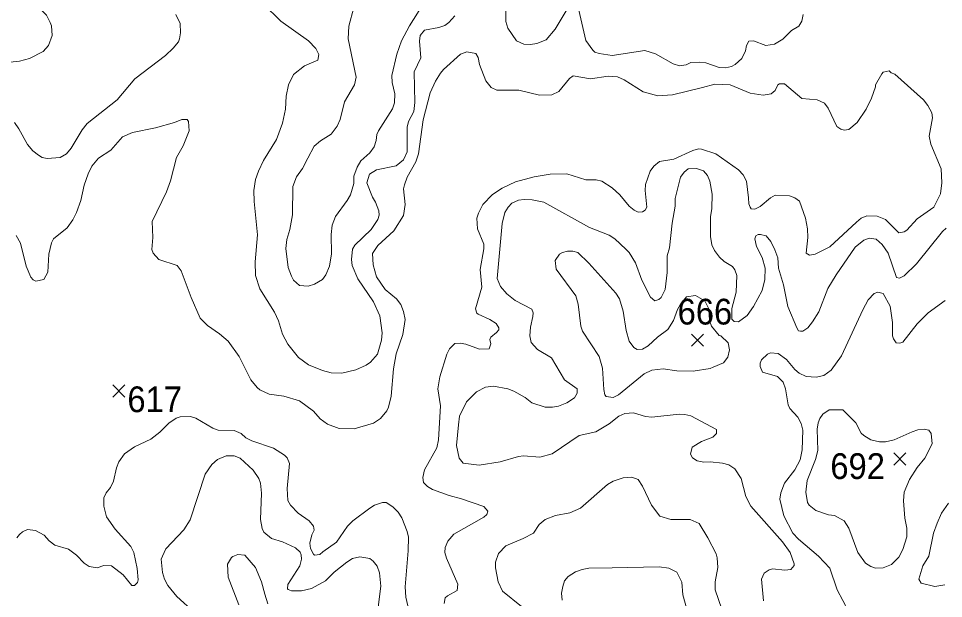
# Model space of a CAD drawing. Extents: x 294.2 to 320.3, y 7482.7 to 7510.7.
# Drawn here: x 305.694 to 308.568, y 7489.268 to 7491.07 of the extents above; entities that cross this region are included whole.
import ezdxf
from ezdxf.enums import TextEntityAlignment as Align

# ---------------------------------------------------------------- set-up
doc = ezdxf.new("R2010")
doc.units = 0
doc.header["$LTSCALE"] = 0.032
doc.layers.add('2', color=7, linetype='Continuous', lineweight=13)
doc.layers.add('21', color=7, linetype='Continuous', lineweight=25)
doc.layers.add('61', color=7, linetype='Continuous')

msp = doc.modelspace()

# ---------------------------------------------------------------- linework, layer by layer
at = {"layer": '2'}
for points in [[(305.7507, 7491.3348), (305.7469, 7491.3143), (305.7469, 7491.3009), (305.768, 7491.253), (305.7711, 7491.2224), (305.7648, 7491.1917), (305.7488, 7491.1611), (305.7443, 7491.1305), (305.7463, 7491.1177), (305.7514, 7491.11), (305.7807, 7491.08), (305.7928, 7491.0577), (305.7967, 7491.0475), (305.798, 7491.0168), (305.7871, 7490.9862), (305.7705, 7490.967), (305.7278, 7490.9453), (305.6971, 7490.937), (305.6665, 7490.9344)], [(307.0494, 7491.0781), (307.0309, 7491.057), (307.0187, 7491.0481), (306.9996, 7491.0417), (306.9549, 7491.034), (306.9415, 7491.0174), (306.9395, 7490.9989), (306.9434, 7490.9479), (306.9229, 7490.9038), (306.9255, 7490.8087), (306.9223, 7490.7805), (306.9057, 7490.7499), (306.9012, 7490.732), (306.9012, 7490.6554), (306.8904, 7490.6312), (306.8668, 7490.6126), (306.8061, 7490.5999), (306.7844, 7490.5858), (306.7761, 7490.5597), (306.7934, 7490.515), (306.8029, 7490.4996), (306.8131, 7490.4728), (306.8144, 7490.4588), (306.8106, 7490.446), (306.7895, 7490.4141), (306.7385, 7490.3655), (306.7321, 7490.3534), (306.7283, 7490.3209), (306.7301, 7490.303), (306.748, 7490.2608), (306.7972, 7490.1893), (306.817, 7490.1459), (306.824, 7490.0936), (306.8221, 7490.0706), (306.8093, 7490.0272), (306.7876, 7490.0029), (306.7742, 7489.9926), (306.7417, 7489.9786), (306.6983, 7489.9684), (306.6651, 7489.9697), (306.6382, 7489.976), (306.5948, 7489.9939), (306.5641, 7490.0169), (306.5309, 7490.0578), (306.5137, 7490.0897), (306.5022, 7490.1306), (306.4888, 7490.1574), (306.4435, 7490.2302), (306.43, 7490.2711), (306.4288, 7490.3145), (306.4364, 7490.3975), (306.4256, 7490.5009), (306.4249, 7490.5354), (306.4307, 7490.5699), (306.4397, 7490.5954), (306.455, 7490.6286), (306.4958, 7490.6937), (306.5143, 7490.7448), (306.5233, 7490.7882), (306.5258, 7490.8291), (306.5329, 7490.8636), (306.5488, 7490.8955), (306.5827, 7490.9223), (306.6235, 7490.9402), (306.6267, 7490.9581), (306.6178, 7490.9766), (306.5954, 7491.0002), (306.5093, 7491.0615), (306.4537, 7491.1151)], [(306.951, 7491.1139), (306.9089, 7491.0475), (306.884, 7491.0002), (306.8693, 7490.9593), (306.854, 7490.8929), (306.8547, 7490.8706), (306.8629, 7490.8355), (306.8617, 7490.8074), (306.8559, 7490.7895), (306.8125, 7490.7206), (306.8074, 7490.7097), (306.8055, 7490.6912), (306.7991, 7490.6708), (306.7857, 7490.6529), (306.757, 7490.6273), (306.7461, 7490.6082), (306.7359, 7490.5801), (306.7359, 7490.5577), (306.725, 7490.5226), (306.7155, 7490.5047), (306.6791, 7490.4549), (306.6688, 7490.4281), (306.665, 7490.3988), (306.6663, 7490.3387), (306.6599, 7490.3004), (306.6491, 7490.2736), (306.6382, 7490.2595), (306.614, 7490.2449), (306.5935, 7490.2385), (306.5667, 7490.241), (306.5482, 7490.257), (306.5418, 7490.2698), (306.5322, 7490.2966), (306.5245, 7490.3553), (306.5271, 7490.3834), (306.5373, 7490.4141), (306.545, 7490.4601), (306.5462, 7490.5482), (306.5578, 7490.5782), (306.5763, 7490.6037), (306.5929, 7490.6363), (306.6127, 7490.6733), (306.6318, 7490.6899), (306.665, 7490.711), (306.6842, 7490.7359), (306.6931, 7490.7563), (306.7065, 7490.8112), (306.7378, 7490.8636), (306.7429, 7490.8878), (306.718, 7491.0066), (306.7199, 7491.0462), (306.7359, 7491.1036)], [(307.405, 7491.1087), (307.3616, 7491.0372), (307.3329, 7491.0034), (307.3048, 7490.9919), (307.2844, 7490.9893), (307.2639, 7490.9906), (307.2416, 7491.0002), (307.2141, 7491.0398), (307.2084, 7491.0602), (307.2077, 7491.11)], [(307.6394, 7490.9702), (307.5385, 7490.9549), (307.4976, 7490.9613), (307.4848, 7490.9657), (307.4784, 7490.9715), (307.4567, 7491.0015), (307.435, 7491.096)], [(306.183, 7491.0826), (306.1964, 7491.0538), (306.197, 7491.0257), (306.1938, 7491.0066), (306.1907, 7490.9977), (306.1741, 7490.9772), (306.1511, 7490.9549), (306.0553, 7490.8827), (306.0004, 7490.8176), (305.9071, 7490.7435), (305.8912, 7490.7244), (305.8574, 7490.6669), (305.8427, 7490.6496), (305.8235, 7490.6382), (305.7827, 7490.635), (305.7673, 7490.6382), (305.7565, 7490.6452), (305.738, 7490.6592), (305.722, 7490.6784), (305.6952, 7490.7269), (305.6812, 7490.7467)], [(308.1322, 7491.0819), (308.1271, 7491.0615), (308.1182, 7491.0462), (308.0952, 7491.0328), (308.069, 7491.0059), (308.0429, 7490.9899), (308.0161, 7490.9855), (307.9777, 7491.0002), (307.9631, 7490.9989), (307.9554, 7490.9862), (307.9528, 7490.9695), (307.9407, 7490.9453), (307.9209, 7490.9268), (307.9088, 7490.9204), (307.8909, 7490.9166), (307.8705, 7490.9178), (307.8296, 7490.9319), (307.8092, 7490.9344)], [(306.893, 7490.5533), (306.9012, 7490.5775), (306.9281, 7490.6248), (306.9364, 7490.649), (306.951, 7490.755), (306.9734, 7490.8393), (306.9894, 7490.8751), (307.0053, 7490.8999), (307.0143, 7490.9114), (307.0673, 7490.9593), (307.0864, 7490.9664), (307.1152, 7490.9606), (307.1222, 7490.9491), (307.126, 7490.9274), (307.1458, 7490.8757), (307.1624, 7490.8559), (307.1803, 7490.8469), (307.2486, 7490.8469), (307.3125, 7490.8316), (307.3508, 7490.8329), (307.3725, 7490.8431), (307.4063, 7490.8833), (307.4172, 7490.8916), (307.4708, 7490.8827), (307.5257, 7490.891), (307.5551, 7490.8885), (307.5755, 7490.8795), (307.6343, 7490.8418), (307.6802, 7490.8297), (307.7262, 7490.8323), (307.8194, 7490.8559), (307.8577, 7490.8661), (307.905, 7490.8635), (307.9669, 7490.8374), (308.0071, 7490.8316), (308.032, 7490.8361), (308.0448, 7490.8463), (308.0531, 7490.8636), (308.0582, 7490.8674), (308.0735, 7490.8668), (308.1272, 7490.8214), (308.1757, 7490.8176), (308.198, 7490.8067), (308.2095, 7490.7908), (308.2363, 7490.7339), (308.2485, 7490.7256), (308.2593, 7490.7225), (308.274, 7490.725), (308.2995, 7490.7473), (308.3276, 7490.7882), (308.3442, 7490.8227), (308.357, 7490.8572), (308.357, 7490.8642), (308.3762, 7490.898), (308.3806, 7490.9031), (308.3991, 7490.9069), (308.4049, 7490.9006), (308.4164, 7490.8974), (308.5051, 7490.8169), (308.5191, 7490.7997), (308.5313, 7490.7767), (308.5332, 7490.7614), (308.523, 7490.704), (308.5281, 7490.6797), (308.56, 7490.6031), (308.5626, 7490.5597), (308.5581, 7490.5252), (308.5377, 7490.4843), (308.486, 7490.4472), (308.4541, 7490.4122), (308.4451, 7490.4071), (308.4285, 7490.4045), (308.3877, 7490.446), (308.3621, 7490.4556), (308.3295, 7490.4569), (308.3123, 7490.4492), (308.297, 7490.437), (308.2146, 7490.3604), (308.1693, 7490.3381), (308.1514, 7490.3349), (308.1412, 7490.3406), (308.1463, 7490.3898), (308.145, 7490.4166), (308.1386, 7490.4498), (308.1201, 7490.5028), (308.1055, 7490.513), (308.0889, 7490.5194), (308.0448, 7490.5207), (308.0307, 7490.513), (307.9982, 7490.4862), (307.9816, 7490.4773), (307.9707, 7490.4786), (307.9669, 7490.4837), (307.9631, 7490.4945), (307.9624, 7490.5124)], [(307.8092, 7490.9344), (307.783, 7490.9332), (307.7683, 7490.9255), (307.7479, 7490.9229), (307.7275, 7490.9286), (307.6732, 7490.96), (307.6394, 7490.9702)], [(305.6863, 7490.3962), (305.6996, 7490.3719), (305.7182, 7490.3004), (305.7322, 7490.266), (305.7393, 7490.2576), (305.7475, 7490.2538), (305.7731, 7490.2589), (305.7852, 7490.2819), (305.7877, 7490.3375), (305.7961, 7490.3732), (305.8031, 7490.3853), (305.8446, 7490.4192), (305.8631, 7490.4447), (305.8746, 7490.4677), (305.8873, 7490.5047), (305.8982, 7490.552), (305.9103, 7490.5877), (305.9218, 7490.6107), (305.9423, 7490.6356), (305.9812, 7490.6611), (306.017, 7490.7026), (306.0483, 7490.7161), (306.1198, 7490.7301), (306.1785, 7490.7467), (306.2015, 7490.7563), (306.2181, 7490.7556), (306.2219, 7490.7499), (306.2239, 7490.7206), (306.206, 7490.6746), (306.1843, 7490.6376), (306.1657, 7490.566), (306.1536, 7490.5316), (306.1089, 7490.4396), (306.1108, 7490.3898), (306.1083, 7490.3528), (306.1128, 7490.3413), (306.1294, 7490.3208), (306.1868, 7490.3023), (306.1996, 7490.2864), (306.2302, 7490.2034), (306.2583, 7490.1395), (306.2807, 7490.1159), (306.3184, 7490.0904), (306.3452, 7490.068), (306.3796, 7490.0195), (306.4154, 7489.948), (306.4358, 7489.9237), (306.4441, 7489.916), (306.4722, 7489.9033), (306.5182, 7489.8963), (306.5667, 7489.8822), (306.6107, 7489.8503), (306.6312, 7489.8267), (306.6536, 7489.8094), (306.6906, 7489.796), (306.7366, 7489.7954), (306.7966, 7489.8133), (306.8182, 7489.8273), (306.8381, 7489.8509), (306.8438, 7489.8624), (306.8514, 7489.8969), (306.8591, 7489.9812), (306.8668, 7490.0284), (306.8879, 7490.0885), (306.8949, 7490.1344), (306.8904, 7490.16), (306.8821, 7490.1817), (306.868, 7490.1989), (306.8329, 7490.2283), (306.8061, 7490.2672), (306.7953, 7490.3043), (306.7934, 7490.34)], [(307.8066, 7490.665), (307.7888, 7490.6599), (307.73, 7490.6331), (307.6859, 7490.6254), (307.6674, 7490.6107), (307.6566, 7490.5954), (307.6419, 7490.5545), (307.6406, 7490.5354), (307.6457, 7490.4843), (307.6412, 7490.4741), (307.633, 7490.469), (307.6195, 7490.4683), (307.6068, 7490.4741), (307.5914, 7490.4869), (307.5621, 7490.522), (307.5385, 7490.5437), (307.5066, 7490.5641), (307.4887, 7490.5692), (307.4568, 7490.5692), (307.398, 7490.5871), (307.3457, 7490.5864), (307.2959, 7490.5782), (307.2384, 7490.5622), (307.1969, 7490.5424), (307.1662, 7490.5233), (307.1369, 7490.492), (307.1228, 7490.4652), (307.1183, 7490.4498), (307.1196, 7490.4166), (307.1394, 7490.3694), (307.14, 7490.3541), (307.1285, 7490.2902), (307.133, 7490.2353), (307.1139, 7490.1676), (307.1177, 7490.1548), (307.1222, 7490.151), (307.1586, 7490.1351), (307.1784, 7490.1223), (307.186, 7490.1095), (307.186, 7490.1031), (307.179, 7490.0948), (307.1618, 7490.0801), (307.1579, 7490.0731), (307.1617, 7490.0591), (307.156, 7490.0437), (307.126, 7490.0424), (307.0832, 7490.0578), (307.066, 7490.0616), (307.0494, 7490.0603), (307.0334, 7490.0438), (307.0245, 7490.0272), (307.0034, 7489.9569), (306.997, 7489.9199), (307.0047, 7489.8663), (306.999, 7489.7616), (306.9939, 7489.736), (306.9555, 7489.6683), (306.9504, 7489.6441), (306.9523, 7489.6287), (306.9645, 7489.6166), (306.9805, 7489.607), (307.0315, 7489.5878), (307.0698, 7489.5776), (307.14, 7489.554), (307.1522, 7489.54), (307.149, 7489.5291), (307.1394, 7489.5208), (307.0462, 7489.4678), (307.0277, 7489.4462), (307.0194, 7489.4263), (307.0187, 7489.4117), (307.0232, 7489.3938), (307.059, 7489.3133), (307.0564, 7489.2929), (307.0264, 7489.2763), (307.02, 7489.2699), (307.0168, 7489.2533)], [(307.9624, 7490.5124), (307.9554, 7490.5648), (307.9452, 7490.5839), (307.9305, 7490.5999), (307.8603, 7490.6497), (307.8156, 7490.6643), (307.8066, 7490.665)], [(307.6611, 7489.8317), (307.6419, 7489.8337), (307.6049, 7489.8445), (307.5781, 7489.8432), (307.5589, 7489.835), (307.5289, 7489.8107), (307.4874, 7489.7865), (307.4357, 7489.7743), (307.3521, 7489.7175), (307.3137, 7489.7073), (307.2633, 7489.7117), (307.2473, 7489.7098), (307.1899, 7489.6926), (307.1248, 7489.6823), (307.0756, 7489.6887), (307.0628, 7489.7047), (307.0552, 7489.7437), (307.0609, 7489.8075), (307.0641, 7489.8343), (307.0858, 7489.8796), (307.1171, 7489.9103), (307.1445, 7489.9243), (307.1694, 7489.9275), (307.2147, 7489.9193), (307.2333, 7489.9122), (307.2677, 7489.8924), (307.2888, 7489.8764), (307.3303, 7489.8631), (307.3533, 7489.8624), (307.3712, 7489.8656), (307.398, 7489.8764), (307.421, 7489.8918), (307.4293, 7489.9058), (307.4293, 7489.9199), (307.3903, 7489.948), (307.3495, 7490.0163), (307.3067, 7490.0418), (307.2869, 7490.0635), (307.2824, 7490.0846), (307.285, 7490.1114), (307.292, 7490.1446), (307.2927, 7490.1561), (307.2888, 7490.167), (307.2371, 7490.1944), (307.2116, 7490.2149), (307.1918, 7490.2379), (307.1809, 7490.2621), (307.1962, 7490.4332), (307.2052, 7490.4677), (307.2154, 7490.4843), (307.2269, 7490.4958), (307.2473, 7490.506), (307.2652, 7490.5079), (307.2895, 7490.5067), (307.3265, 7490.499), (307.4682, 7490.4204), (307.5289, 7490.3968), (307.5467, 7490.3853), (307.5812, 7490.3534), (307.5908, 7490.3432), (307.6106, 7490.3107), (307.6304, 7490.257), (307.6572, 7490.2046), (307.6706, 7490.1925), (307.6834, 7490.197), (307.6904, 7490.2034), (307.7032, 7490.2276), (307.7096, 7490.2813), (307.7096, 7490.3324), (307.7166, 7490.3579), (307.7243, 7490.4345), (307.7338, 7490.4869), (307.7345, 7490.5111), (307.7511, 7490.5775), (307.7619, 7490.5928), (307.7747, 7490.6024), (307.8003, 7490.6037), (307.822, 7490.5966), (307.8341, 7490.5826), (307.8418, 7490.5648), (307.8487, 7490.5239), (307.8475, 7490.4792), (307.8436, 7490.4537), (307.8436, 7490.3924), (307.8481, 7490.3668), (307.8564, 7490.349), (307.8717, 7490.3285), (307.8858, 7490.3151), (307.912, 7490.2998), (307.9196, 7490.2889), (307.9254, 7490.2711), (307.9241, 7490.22), (307.91, 7490.1695), (307.91, 7490.1356), (307.9172, 7490.1286)], [(306.7934, 7490.34), (306.8099, 7490.3649), (306.8598, 7490.4103), (306.8904, 7490.4575), (306.8949, 7490.492), (306.8904, 7490.5405), (306.893, 7490.5533)], [(308.0135, 7490.2941), (308.0045, 7490.3273), (307.9867, 7490.3617), (307.9815, 7490.3853), (307.9848, 7490.3943), (307.9918, 7490.3994), (307.9995, 7490.3994), (308.0173, 7490.3949), (308.0313, 7490.3771), (308.0441, 7490.3515), (308.0531, 7490.326), (308.0556, 7490.2941), (308.0703, 7490.243), (308.0844, 7490.1753), (308.1118, 7490.1089), (308.1176, 7490.0999), (308.1233, 7490.0986), (308.1303, 7490.0986), (308.1463, 7490.1095), (308.161, 7490.1274), (308.1801, 7490.1587), (308.2082, 7490.2308), (308.2338, 7490.2736), (308.2938, 7490.3598), (308.32, 7490.3815), (308.3366, 7490.3879), (308.3589, 7490.3847), (308.3774, 7490.3674), (308.396, 7490.3413), (308.4221, 7490.2653), (308.4311, 7490.2628), (308.4451, 7490.2704), (308.4834, 7490.3081), (308.5645, 7490.4083), (308.576, 7490.4185)], [(307.9172, 7490.1286), (307.9311, 7490.128), (307.958, 7490.1478), (307.9777, 7490.1753), (308.0045, 7490.2251), (308.0122, 7490.2596), (308.0135, 7490.2941)], [(308.0594, 7489.5764), (308.062, 7489.5968), (308.0742, 7489.6262), (308.1061, 7489.6677), (308.122, 7489.699), (308.1291, 7489.7296), (308.1303, 7489.7909), (308.1252, 7489.8114), (308.115, 7489.8318), (308.0908, 7489.8586), (308.085, 7489.8701), (308.0773, 7489.9199), (308.0691, 7489.9403), (308.0518, 7489.9582), (308.0058, 7489.9716), (307.9981, 7489.9889), (307.9981, 7489.9991), (308.0027, 7490.0093), (308.0205, 7490.0271), (308.0301, 7490.0316), (308.0537, 7490.0291), (308.0799, 7490.0105), (308.1054, 7489.9799), (308.1195, 7489.9684), (308.1412, 7489.9576), (308.1719, 7489.9556), (308.1961, 7489.9607), (308.2185, 7489.978), (308.2504, 7490.0221), (308.3168, 7490.1651), (308.334, 7490.1957), (308.3525, 7490.2155), (308.3634, 7490.2193), (308.3806, 7490.2155), (308.4023, 7490.1766), (308.4093, 7490.1255), (308.4093, 7490.0846), (308.4126, 7490.0744), (308.4202, 7490.0623), (308.4324, 7490.0616), (308.4413, 7490.0648), (308.486, 7490.1217), (308.5198, 7490.1555), (308.5734, 7490.1944)], [(306.7851, 7489.5489), (306.7327, 7489.51), (306.7161, 7489.4927), (306.6816, 7489.4436), (306.6395, 7489.4129), (306.6299, 7489.4046), (306.6133, 7489.4027), (306.6101, 7489.4065), (306.6012, 7489.4232), (306.5986, 7489.4398), (306.605, 7489.4666), (306.6126, 7489.4806), (306.6108, 7489.4934), (306.5974, 7489.51), (306.5629, 7489.5329), (306.5386, 7489.5585), (306.5309, 7489.5726), (306.529, 7489.6096), (306.536, 7489.6875), (306.529, 7489.7053), (306.5208, 7489.7137), (306.4863, 7489.7354), (306.4186, 7489.7577), (306.4001, 7489.7673), (306.3854, 7489.7807), (306.3636, 7489.7903), (306.3139, 7489.7909), (306.2973, 7489.7973), (306.2449, 7489.8286), (306.2283, 7489.8337), (306.1964, 7489.8324), (306.1836, 7489.8286), (306.1607, 7489.8126), (306.1332, 7489.7845), (306.1051, 7489.7628), (306.0547, 7489.7398), (306.0234, 7489.7175), (306.0055, 7489.6926), (305.9984, 7489.6747), (305.9889, 7489.6326), (305.9793, 7489.6128), (305.9659, 7489.5968), (305.9595, 7489.5815), (305.9595, 7489.5547), (305.9672, 7489.5215), (305.994, 7489.4838), (306.0425, 7489.4296), (306.0527, 7489.4117), (306.063, 7489.3619), (306.0655, 7489.3261), (306.0636, 7489.3178), (306.0547, 7489.3089), (306.0463, 7489.3089), (306.0189, 7489.3414), (305.9825, 7489.3695), (305.9589, 7489.3708), (305.9385, 7489.3638), (305.9135, 7489.3682), (305.8976, 7489.3785), (305.8739, 7489.4034), (305.8491, 7489.4212), (305.8063, 7489.434), (305.789, 7489.4474), (305.7737, 7489.4647), (305.7469, 7489.48), (305.7214, 7489.4831), (305.7061, 7489.4755), (305.6971, 7489.4672), (305.6888, 7489.457)], [(307.8513, 7489.7698), (307.8628, 7489.7807), (307.8628, 7489.7928), (307.7824, 7489.8356), (307.7645, 7489.8394), (307.7466, 7489.8407), (307.6611, 7489.8317)], [(308.009, 7489.261), (308.002, 7489.328), (308.0103, 7489.3472), (308.0263, 7489.3574), (308.0365, 7489.3606), (308.0748, 7489.3561), (308.0933, 7489.358), (308.1035, 7489.3708), (308.1035, 7489.3759), (308.0914, 7489.4117), (308.0678, 7489.4442), (307.9688, 7489.5553), (307.9541, 7489.5853), (307.9388, 7489.6415), (307.919, 7489.6709), (307.9011, 7489.683), (307.8807, 7489.6887), (307.8424, 7489.6932), (307.8232, 7489.6913), (307.8028, 7489.6964), (307.7875, 7489.7053), (307.7817, 7489.7169), (307.7868, 7489.7379), (307.8156, 7489.7558), (307.8513, 7489.7698)], [(306.2404, 7489.2252), (306.1855, 7489.275), (306.1581, 7489.3082), (306.1472, 7489.3287), (306.1408, 7489.3491), (306.1376, 7489.39), (306.1409, 7489.4002), (306.1517, 7489.4225), (306.2079, 7489.4819), (306.2277, 7489.5126), (306.2743, 7489.6543), (306.2941, 7489.6849), (306.3126, 7489.6996), (306.3388, 7489.7117), (306.3637, 7489.7117), (306.3828, 7489.7041), (306.4231, 7489.6671), (306.4409, 7489.6409), (306.4454, 7489.6262), (306.4486, 7489.5956), (306.446, 7489.5138), (306.4505, 7489.4857), (306.4556, 7489.4742), (306.4799, 7489.4551), (306.5137, 7489.4442), (306.5546, 7489.4257), (306.5692, 7489.4123), (306.5725, 7489.404), (306.5731, 7489.39)], [(307.2562, 7489.2437), (307.1975, 7489.291), (307.1841, 7489.3197), (307.1758, 7489.3632), (307.1758, 7489.381), (307.1854, 7489.4078), (307.2078, 7489.4321), (307.2614, 7489.4544), (307.2939, 7489.4716), (307.3118, 7489.4985), (307.3303, 7489.5138), (307.3623, 7489.526), (307.407, 7489.5342), (307.4402, 7489.5489), (307.5238, 7489.6223), (307.541, 7489.6332), (307.573, 7489.6428), (307.5998, 7489.6453), (307.6196, 7489.6383), (307.6329, 7489.6173), (307.6604, 7489.5585), (307.6866, 7489.524), (307.7211, 7489.5138), (307.7811, 7489.5132), (307.8085, 7489.501), (307.836, 7489.4564), (307.8615, 7489.4072), (307.8647, 7489.3951), (307.8666, 7489.3644), (307.8583, 7489.3197), (307.8583, 7489.2955), (307.8794, 7489.2355)], [(308.2376, 7489.2955), (308.2146, 7489.3625), (308.1795, 7489.4002), (308.1169, 7489.4525), (308.0997, 7489.4717), (308.0716, 7489.5253), (308.0594, 7489.5764)], [(306.8846, 7489.5189), (306.8738, 7489.5362), (306.8565, 7489.5534), (306.8361, 7489.5661), (306.8247, 7489.5661), (306.8004, 7489.5579), (306.7851, 7489.5489)], [(308.583, 7489.5649), (308.562, 7489.533), (308.5479, 7489.5023), (308.537, 7489.4717), (308.5217, 7489.4002), (308.5032, 7489.3695), (308.491, 7489.3287), (308.4981, 7489.3159), (308.5409, 7489.3056), (308.5715, 7489.3108)], [(306.9076, 7489.2278), (306.8974, 7489.2725), (306.8949, 7489.3044), (306.9045, 7489.4168), (306.9051, 7489.4589), (306.9012, 7489.4768), (306.8846, 7489.5189)], [(306.3784, 7489.2482), (306.3458, 7489.3351), (306.3432, 7489.3746), (306.3554, 7489.3957), (306.3598, 7489.3983), (306.3758, 7489.4052), (306.3969, 7489.4034), (306.43, 7489.3644), (306.4492, 7489.3197), (306.4588, 7489.282), (306.4688, 7489.2514)], [(306.5731, 7489.2923), (306.6038, 7489.2993), (306.6478, 7489.3235), (306.6746, 7489.3497), (306.7136, 7489.381), (306.7315, 7489.3925), (306.7544, 7489.3976), (306.7857, 7489.3925), (306.7959, 7489.3848), (306.808, 7489.3683), (306.8157, 7489.3478), (306.8195, 7489.307), (306.8087, 7489.2163)], [(306.5731, 7489.39), (306.568, 7489.3695), (306.5309, 7489.3114), (306.5296, 7489.2986), (306.5322, 7489.2961), (306.5425, 7489.2923), (306.5731, 7489.2923)], [(307.3833, 7489.2635), (307.3814, 7489.2853), (307.3846, 7489.3057), (307.3903, 7489.3229), (307.4018, 7489.3363), (307.4248, 7489.3516), (307.4453, 7489.3587), (307.4657, 7489.3625), (307.5385, 7489.3631), (307.6841, 7489.3669), (307.7147, 7489.3625), (307.739, 7489.3504), (307.7549, 7489.3191), (307.7581, 7489.2801), (307.7811, 7489.1984)], [(308.2721, 7489.2291), (308.2376, 7489.2955)]]:
    msp.add_lwpolyline(points, dxfattribs=at)
for points in [[(307.8526, 7489.9869), (307.8424, 7489.9824), (307.79, 7489.9748), (307.739, 7489.9754), (307.6968, 7489.9812), (307.6611, 7489.9773), (307.6374, 7489.9658), (307.5582, 7489.9007), (307.541, 7489.893), (307.5199, 7489.8962), (307.5155, 7489.9014), (307.5123, 7489.9173), (307.5085, 7489.9838), (307.4983, 7490.0195), (307.4459, 7490.0987), (307.4414, 7490.114), (307.4331, 7490.183), (307.4255, 7490.2085), (307.3648, 7490.2915), (307.3616, 7490.3183), (307.375, 7490.3375), (307.3839, 7490.3432), (307.3993, 7490.3476), (307.4159, 7490.3476), (307.4312, 7490.3425), (307.4663, 7490.3094), (307.5499, 7490.2168), (307.5614, 7490.1995), (307.5723, 7490.1612), (307.5819, 7490.1012), (307.5908, 7490.068), (307.6055, 7490.0482), (307.6164, 7490.0418), (307.633, 7490.0431), (307.6502, 7490.0527), (307.6789, 7490.0801), (307.7115, 7490.1038), (307.7294, 7490.1319), (307.7409, 7490.1664), (307.7504, 7490.183), (307.7696, 7490.2053), (307.7977, 7490.2097), (307.8264, 7490.1925), (307.8386, 7490.1683), (307.8401, 7490.1464), (307.8416, 7490.1283), (307.8469, 7490.1147), (307.8711, 7490.0853), (307.8762, 7490.0846), (307.8986, 7490.0622), (307.903, 7490.0412), (307.8973, 7490.0176), (307.8839, 7490.0003)], [(308.3014, 7489.411), (308.2734, 7489.487), (308.2587, 7489.5094), (308.2293, 7489.5259), (308.2108, 7489.5285), (308.1706, 7489.5419), (308.1501, 7489.5578), (308.145, 7489.5668), (308.1399, 7489.5981), (308.1437, 7489.6351), (308.1699, 7489.7003), (308.1776, 7489.7284), (308.1756, 7489.7948), (308.1782, 7489.8139), (308.1833, 7489.8279), (308.1929, 7489.8407), (308.2127, 7489.8547), (308.2555, 7489.8541), (308.2951, 7489.8139), (308.3123, 7489.782), (308.32, 7489.7743), (308.3417, 7489.7609), (308.3685, 7489.7545), (308.3877, 7489.7551), (308.4145, 7489.7609), (308.4707, 7489.7865), (308.4885, 7489.7922), (308.5077, 7489.7941), (308.5217, 7489.7909), (308.5294, 7489.7807), (308.5326, 7489.7488), (308.5102, 7489.7041), (308.4859, 7489.6754), (308.4617, 7489.6377), (308.4451, 7489.5981), (308.4432, 7489.5713), (308.4476, 7489.5177), (308.4534, 7489.487), (308.4534, 7489.4602), (308.4419, 7489.4206), (308.4285, 7489.3963), (308.4061, 7489.374), (308.38, 7489.3631), (308.357, 7489.3625), (308.3417, 7489.3676), (308.3251, 7489.3778)]]:
    msp.add_lwpolyline(points, close=True, dxfattribs=at)
at = {"layer": '21'}
for p, q in [((307.7846, 7490.0895), (307.8221, 7490.052)), ((307.8221, 7490.0895), (307.7846, 7490.052)), ((305.9866, 7489.9315), (306.0241, 7489.894)), ((306.0241, 7489.9315), (305.9866, 7489.894)), ((308.4136, 7489.7204), (308.4511, 7489.6829)), ((308.4511, 7489.7204), (308.4136, 7489.6829))]:
    msp.add_line(p, q, dxfattribs=at)

# ---------------------------------------------------------------- texts
at = {"layer": '61', "width": 0.95}
for s, p in [('666', (307.8265, 7490.1193)), ('617', (306.117, 7489.8471)), ('692', (308.301, 7489.6395))]:
    msp.add_text(s, height=0.08, dxfattribs=at).set_placement(p, align=Align.CENTER)

doc.saveas('drawing.dxf')
